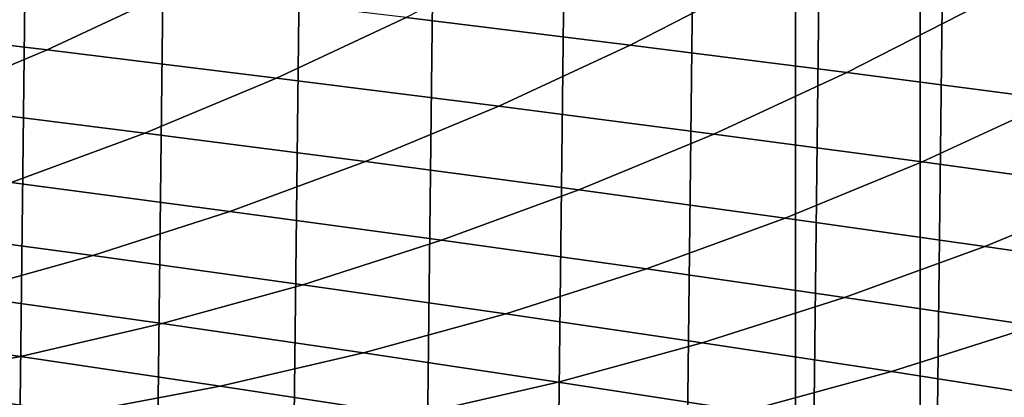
# Model space of a CAD drawing. Header units: metres. Extents: x -240 to 45, y -77 to 27.
# Tile 959 of 1056: x 15.19 to 18.79, y -14.08 to -12.7. Entities that reach past the tile are written whole.
import ezdxf

# ---------------------------------------------------------------- set-up
doc = ezdxf.new("R2010")
doc.units = ezdxf.units.M
doc.layers.add('solid_102011X2', color=7, linetype='CONTINUOUS')

msp = doc.modelspace()

# ---------------------------------------------------------------- linework, layer by layer
at = {"layer": 'solid_102011X2'}
for points in [[(15.603402, 21.91884), (15.093101, -22.261625), (14.574244, -22.593454), (15.092773, 22.261827)], [(16.105583, 21.56492), (15.603707, -21.918644), (15.093101, -22.261625), (15.603402, 21.91884)], [(16.599087, 21.2003), (16.105873, -21.56472), (15.603707, -21.918644), (16.105583, 21.56492)], [(17.083908, 20.824984), (16.599386, -21.200077), (16.105873, -21.56472), (16.599087, 21.2003)], [(17.559605, 20.439386), (17.084232, -20.824722), (16.599386, -21.200077), (17.083908, 20.824984)], [(18.02627, 20.043415), (17.559959, -20.439081), (17.084232, -20.824722), (17.559605, 20.439386)], [(18.02627, 20.043415), (18.026667, -20.043058), (17.559959, -20.439081)], [(18.02627, 20.043415), (18.483433, 19.637545), (18.026667, -20.043058)], [(18.483433, 19.637545), (18.483868, -19.637136), (18.026667, -20.043058)], [(18.483433, 19.637545), (18.931114, 19.221745), (18.483868, -19.637136)], [(18.931114, 19.221745), (18.931587, -19.221283), (18.483868, -19.637136)], [(19.161512, -12.384414, 298.239899), (18.69311, -12.648795, 298.067139), (19.466528, -12.747121, 296.057373), (19.940615, -12.480684, 296.225739)], [(17.068193, -12.451172, 302.066101), (16.602171, -12.692199, 301.881012), (17.421776, -12.793084, 299.889435), (17.893805, -12.550141, 300.07016)], [(14.882681, -12.489506, 305.842102), (14.420647, -12.70739, 305.644745), (15.287576, -12.810657, 303.672363), (15.755946, -12.591002, 303.865295)], [(17.893805, -12.550141, 300.07016), (17.421776, -12.793084, 299.889435), (18.215176, -12.893647, 297.8909), (18.69311, -12.648795, 298.067139)], [(15.755946, -12.591002, 303.865295), (15.287576, -12.810657, 303.672363), (16.127573, -12.913619, 301.692505), (16.602171, -12.692199, 301.881012)], [(18.69311, -12.648795, 298.067139), (18.215176, -12.893647, 297.8909), (18.982794, -12.993876, 295.885559), (19.466528, -12.747121, 296.057373)], [(14.420647, -12.70739, 305.644745), (13.950973, -12.90564, 305.444153), (14.81146, -13.010517, 303.476227), (15.287576, -12.810657, 303.672363)], [(16.602171, -12.692199, 301.881012), (16.127573, -12.913619, 301.692505), (16.941057, -13.016265, 299.705444), (17.421776, -12.793084, 299.889435)], [(17.421776, -12.793084, 299.889435), (16.941057, -13.016265, 299.705444), (17.728445, -13.118583, 297.711395), (18.215176, -12.893647, 297.8909)], [(15.287576, -12.810657, 303.672363), (14.81146, -13.010517, 303.476227), (15.645128, -13.115087, 301.500885), (16.127573, -12.913619, 301.692505)], [(18.215176, -12.893647, 297.8909), (17.728445, -13.118583, 297.711395), (18.490156, -13.22056, 295.710602), (18.982794, -12.993876, 295.885559)], [(16.127573, -12.913619, 301.692505), (15.645128, -13.115087, 301.500885), (16.452391, -13.219334, 299.518372), (16.941057, -13.016265, 299.705444)], [(14.81146, -13.010517, 303.476227), (14.328344, -13.190289, 303.277191), (15.155588, -13.296303, 301.306458), (15.645128, -13.115087, 301.500885)], [(18.982794, -12.993876, 295.885559), (18.490156, -13.22056, 295.710602), (19.226608, -13.322186, 293.703339), (19.725046, -13.09376, 293.873718)], [(16.941057, -13.016265, 299.705444), (16.452391, -13.219334, 299.518372), (17.233667, -13.323248, 297.528931), (17.728445, -13.118583, 297.711395)], [(15.645128, -13.115087, 301.500885), (15.155588, -13.296303, 301.306458), (15.956539, -13.401991, 299.328583), (16.452391, -13.219334, 299.518372)], [(17.728445, -13.118583, 297.711395), (17.233667, -13.323248, 297.528931), (17.989374, -13.426816, 295.532776), (18.490156, -13.22056, 295.710602)], [(16.452391, -13.219334, 299.518372), (15.956539, -13.401991, 299.328583), (16.731613, -13.50734, 297.343781), (17.233667, -13.323248, 297.528931)], [(18.490156, -13.22056, 295.710602), (17.989374, -13.426816, 295.532776), (18.719931, -13.530026, 293.530151), (19.226608, -13.322186, 293.703339)], [(15.155588, -13.296303, 301.306458), (14.659704, -13.456979, 301.109528), (15.454262, -13.563944, 299.136322), (15.956539, -13.401991, 299.328583)], [(17.233667, -13.323248, 297.528931), (16.731613, -13.50734, 297.343781), (17.48123, -13.61234, 295.352325), (17.989374, -13.426816, 295.532776)], [(19.226608, -13.322186, 293.703339), (18.719931, -13.530026, 293.530151), (19.425753, -13.632867, 291.521301), (19.938221, -13.423447, 291.689819)], [(15.956539, -13.401991, 299.328583), (15.454262, -13.563944, 299.136322), (16.223055, -13.670567, 297.156281), (16.731613, -13.50734, 297.343781)], [(17.989374, -13.426816, 295.532776), (17.48123, -13.61234, 295.352325), (18.205801, -13.716976, 293.354431), (18.719931, -13.530026, 293.530151)], [(14.659704, -13.456979, 301.109528), (14.158241, -13.596861, 300.91037), (14.946332, -13.704937, 298.941925), (15.454262, -13.563944, 299.136322)], [(16.731613, -13.50734, 297.343781), (16.223055, -13.670567, 297.156281), (16.966499, -13.776834, 295.169556), (17.48123, -13.61234, 295.352325)], [(18.719931, -13.530026, 293.530151), (18.205801, -13.716976, 293.354431), (18.905748, -13.821238, 291.350311), (19.425753, -13.632867, 291.521301)], [(15.454262, -13.563944, 299.136322), (14.946332, -13.704937, 298.941925), (15.708773, -13.812668, 296.966644), (16.223055, -13.670567, 297.156281)], [(17.48123, -13.61234, 295.352325), (16.966499, -13.776834, 295.169556), (17.685011, -13.882735, 293.176422), (18.205801, -13.716976, 293.354431)], [(16.223055, -13.670567, 297.156281), (15.708773, -13.812668, 296.966644), (16.445976, -13.92004, 294.984741), (16.966499, -13.776834, 295.169556)], [(14.946332, -13.704937, 298.941925), (14.433538, -13.824768, 298.745667), (15.189567, -13.933441, 296.775208), (15.708773, -13.812668, 296.966644)], [(18.205801, -13.716976, 293.354431), (17.685011, -13.882735, 293.176422), (18.379007, -13.988256, 291.177124), (18.905748, -13.821238, 291.350311)], [(16.966499, -13.776834, 295.169556), (16.445976, -13.92004, 294.984741), (17.158361, -14.027041, 292.996429), (17.685011, -13.882735, 293.176422)], [(14.433538, -13.824768, 298.745667), (13.916674, -13.923241, 298.547882), (14.666238, -14.032687, 296.582245), (15.189567, -13.933441, 296.775208)], [(15.708773, -13.812668, 296.966644), (15.189567, -13.933441, 296.775208), (15.920471, -14.041752, 294.798157), (16.445976, -13.92004, 294.984741)], [(18.905748, -13.821238, 291.350311), (18.379007, -13.988256, 291.177124), (19.048904, -14.093386, 289.171844), (19.581488, -13.925112, 289.34021)], [(17.685011, -13.882735, 293.176422), (17.158361, -14.027041, 292.996429), (17.84634, -14.133659, 291.001984), (18.379007, -13.988256, 291.177124)], [(15.189567, -13.933441, 296.775208), (14.666238, -14.032687, 296.582245), (15.390793, -14.141769, 294.610077), (15.920471, -14.041752, 294.798157)], [(16.445976, -13.92004, 294.984741), (15.920471, -14.041752, 294.798157), (16.626669, -14.149688, 292.814728), (17.158361, -14.027041, 292.996429)], [(18.379007, -13.988256, 291.177124), (17.84634, -14.133659, 291.001984), (18.51033, -14.239881, 289.001587), (19.048904, -14.093386, 289.171844)], [(14.666238, -14.032687, 296.582245), (14.139593, -14.110249, 296.388092), (14.857759, -14.219933, 294.420837), (15.390793, -14.141769, 294.610077)], [(15.920471, -14.041752, 294.798157), (15.390793, -14.141769, 294.610077), (16.090754, -14.250474, 292.631592), (16.626669, -14.149688, 292.814728)], [(17.158361, -14.027041, 292.996429), (16.626669, -14.149688, 292.814728), (17.308573, -14.257237, 290.825165), (17.84634, -14.133659, 291.001984)]]:
    msp.add_3dface(points, dxfattribs=at)

doc.saveas('drawing.dxf')
